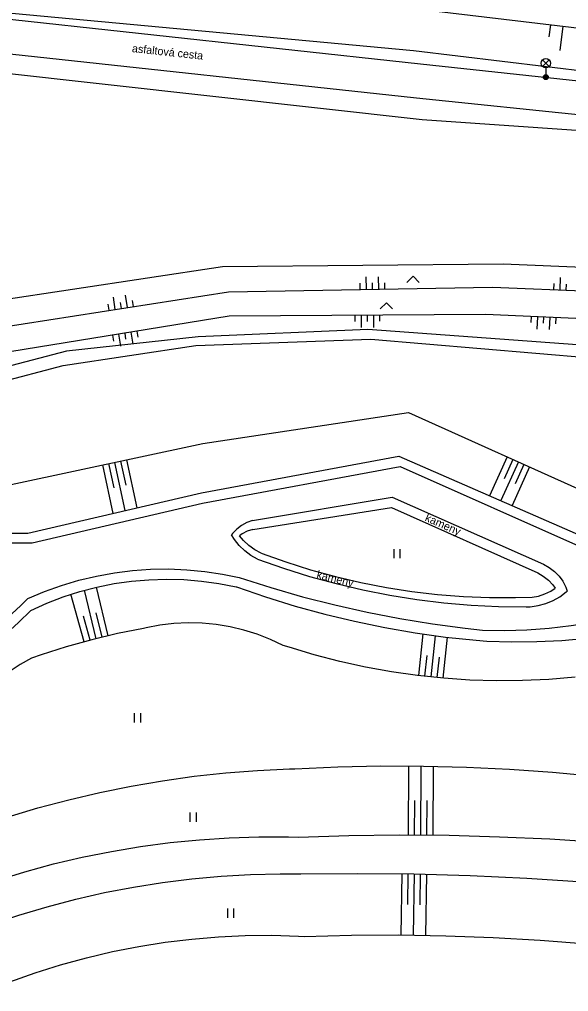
# Model space of a CAD drawing. Extents: x -539515 to -538098, y -1182060 to -1180157.
# Drawn here: x -539107.2 to -539062.6, y -1180672.5 to -1180593.5 of the extents above; entities that cross this region are included whole.
import ezdxf

# ---------------------------------------------------------------- set-up
doc = ezdxf.new("R2010")
doc.units = 0
for name, color, linetype in [('Vrstva 11', 7, 'Continuous'), ('Vrstva 14', 7, 'Continuous'), ('Vrstva 15', 7, 'Continuous'), ('Vrstva 23', 7, 'Continuous'), ('Vrstva 33', 7, 'Continuous'), ('Vrstva 36', 7, 'Continuous'), ('Vrstva 40', 7, 'Continuous'), ('Vrstva 7', 7, 'Continuous')]:
    doc.layers.add(name, color=color, linetype=linetype)

msp = doc.modelspace()

# ---------------------------------------------------------------- linework, layer by layer
at = {"layer": 'Vrstva 11'}
for p, q in [((-539074.64, -1180597.18), (-539112.17, -1180593.09)), ((-539112.83, -1180595.81), (-539074.96, -1180599.89)), ((-539054.31, -1180599.35), (-539074.64, -1180597.18)), ((-539074.96, -1180599.89), (-539054.78, -1180602)), ((-539092.4, -1180631.97), (-539076.4, -1180628.99)), ((-539076.4, -1180628.99), (-539061.02, -1180635.69)), ((-539106.5, -1180635.23), (-539092.4, -1180631.97)), ((-539088.24, -1180634.94), (-539076.99, -1180633.16)), ((-539076.99, -1180633.16), (-539065.12, -1180638.46)), ((-539071.137, -1180640.379), (-539069.032, -1180640.464)), ((-539070.107, -1180643.938), (-539069.26, -1180644.01))]:
    msp.add_line(p, q, dxfattribs=at)
for points in [[(-539110.787, -1180635.347), (-539108.373, -1180635.25), (-539106.5, -1180635.23)], [(-539088.24, -1180634.94), (-539088.684, -1180635.08), (-539089.098, -1180635.294), (-539089.32, -1180635.45)], [(-539087.55, -1180636.86), (-539088.076, -1180636.586), (-539088.56, -1180636.244), (-539088.994, -1180635.84), (-539089.32, -1180635.45)], [(-539087.55, -1180636.86), (-539085.567, -1180637.571), (-539083.559, -1180638.205), (-539081.528, -1180638.764), (-539079.477, -1180639.244)], [(-539065.12, -1180638.46), (-539064.664, -1180638.723), (-539064.254, -1180639.051), (-539063.898, -1180639.438), (-539063.71, -1180639.7)], [(-539106.26, -1180641.51), (-539104.961, -1180640.925), (-539103.632, -1180640.415), (-539102.275, -1180639.979), (-539100.897, -1180639.621), (-539099.5, -1180639.34), (-539098.09, -1180639.139), (-539096.671, -1180639.016)], [(-539096.671, -1180639.016), (-539095.248, -1180638.974), (-539093.824, -1180639.012), (-539092.404, -1180639.129), (-539090.994, -1180639.326), (-539089.596, -1180639.602), (-539089.56, -1180639.61)], [(-539079.477, -1180639.244), (-539077.39, -1180639.65), (-539075.329, -1180639.97), (-539073.237, -1180640.214), (-539071.137, -1180640.379)], [(-539089.56, -1180639.61), (-539087.198, -1180640.422), (-539084.811, -1180641.157), (-539082.402, -1180641.816), (-539079.972, -1180642.398)], [(-539065.58, -1180640.43), (-539065.052, -1180640.343), (-539064.544, -1180640.179), (-539064.065, -1180639.941), (-539063.71, -1180639.7)], [(-539069.032, -1180640.464), (-539066.926, -1180640.469), (-539065.58, -1180640.43)], [(-539108.589, -1180643.719), (-539107.25, -1180642.492), (-539106.26, -1180641.51)], [(-539079.972, -1180642.398), (-539077.526, -1180642.901), (-539075.065, -1180643.326), (-539072.591, -1180643.671), (-539070.107, -1180643.938)], [(-539069.26, -1180644.01), (-539067.226, -1180644.068), (-539065.192, -1180644.045), (-539063.16, -1180643.943), (-539061.134, -1180643.761), (-539059.75, -1180643.59)]]:
    msp.add_lwpolyline(points, dxfattribs=at)
at = {"layer": 'Vrstva 14'}
for p, q in [((-539111.57, -1180592.67), (-539075.21, -1180596.06)), ((-539074.94, -1180592.67), (-539053.86, -1180595.19)), ((-539075.21, -1180596.06), (-539053.61, -1180598.65)), ((-539090.7, -1180613.6), (-539067.91, -1180613.38)), ((-539067.91, -1180613.38), (-539058.95, -1180613.76)), ((-539112.18, -1180616.85), (-539090.7, -1180613.6)), ((-539111.72, -1180619), (-539090.21, -1180615.64)), ((-539090.21, -1180615.64), (-539068.78, -1180615.26)), ((-539068.78, -1180615.26), (-539059.32, -1180615.67)), ((-539090.16, -1180617.63), (-539111.3, -1180621.05)), ((-539069.36, -1180617.48), (-539090.16, -1180617.63)), ((-539059.55, -1180617.93), (-539069.36, -1180617.48)), ((-539078.9, -1180618.72), (-539092.66, -1180619.3)), ((-539060.45, -1180620.07), (-539078.9, -1180618.72)), ((-539092.66, -1180619.3), (-539103.35, -1180620.47)), ((-539103.35, -1180620.47), (-539111.51, -1180622.59)), ((-539092.3, -1180627.95), (-539075.6, -1180625.44)), ((-539075.6, -1180625.44), (-539059.63, -1180632.63)), ((-539107.85, -1180631.3), (-539092.3, -1180627.95)), ((-539092.31, -1180632.81), (-539076.27, -1180629.83)), ((-539076.27, -1180629.83), (-539061.33, -1180636.49)), ((-539088.25, -1180634.22), (-539076.94, -1180632.33)), ((-539076.94, -1180632.33), (-539064.64, -1180637.77)), ((-539106.15, -1180636.02), (-539092.31, -1180632.81)), ((-539070.509, -1180641.074), (-539068.287, -1180641.183)), ((-539079.093, -1180646.116), (-539081.18, -1180645.657)), ((-539090.433, -1180654.698), (-539087.851, -1180654.5)), ((-539070.886, -1180654.23), (-539067.403, -1180654.395)), ((-539100.66, -1180656.283), (-539098.122, -1180655.769)), ((-539092.563, -1180660.126), (-539090.163, -1180659.971)), ((-539068.211, -1180659.878), (-539064.135, -1180660.067)), ((-539104.415, -1180662.093), (-539102.074, -1180661.542)), ((-539090.801, -1180663.078), (-539088.412, -1180662.94)), ((-539066.013, -1180663.244), (-539061.438, -1180663.532)), ((-539102.606, -1180664.956), (-539100.273, -1180664.423)), ((-539091.034, -1180668.008), (-539088.865, -1180667.908)), ((-539068.732, -1180668.064), (-539064.906, -1180668.287)), ((-539101.743, -1180669.7), (-539099.629, -1180669.204))]:
    msp.add_line(p, q, dxfattribs=at)
for points in [[(-539088.25, -1180634.22), (-539088.717, -1180634.376), (-539089.153, -1180634.606), (-539089.546, -1180634.904), (-539089.886, -1180635.261), (-539089.97, -1180635.37)], [(-539087.85, -1180637.36), (-539088.393, -1180637.053), (-539088.892, -1180636.68), (-539089.339, -1180636.245), (-539089.727, -1180635.757), (-539089.97, -1180635.37)], [(-539110.494, -1180636.122), (-539108.083, -1180636.033), (-539106.15, -1180636.02)], [(-539087.85, -1180637.36), (-539085.751, -1180638.095), (-539083.626, -1180638.754), (-539081.479, -1180639.337), (-539079.313, -1180639.842)], [(-539064.64, -1180637.77), (-539064.177, -1180638.022), (-539063.756, -1180638.341), (-539063.389, -1180638.72), (-539063.084, -1180639.15), (-539062.846, -1180639.621), (-539062.73, -1180639.95)], [(-539106.5, -1180640.54), (-539105.144, -1180639.972), (-539103.758, -1180639.478), (-539102.348, -1180639.061), (-539100.918, -1180638.72), (-539099.471, -1180638.458), (-539098.011, -1180638.275)], [(-539098.011, -1180638.275), (-539096.544, -1180638.172), (-539095.074, -1180638.149), (-539093.605, -1180638.205), (-539092.14, -1180638.342), (-539090.686, -1180638.557), (-539089.34, -1180638.83)], [(-539089.34, -1180638.83), (-539086.778, -1180639.652), (-539084.193, -1180640.398), (-539081.586, -1180641.066)], [(-539079.313, -1180639.842), (-539077.13, -1180640.268), (-539074.933, -1180640.616), (-539072.725, -1180640.885), (-539070.509, -1180641.074)], [(-539065.72, -1180641.21), (-539065.086, -1180641.121), (-539064.468, -1180640.954), (-539063.876, -1180640.711), (-539063.319, -1180640.396), (-539062.805, -1180640.015), (-539062.73, -1180639.95)], [(-539108.46, -1180642.413), (-539107.089, -1180641.127), (-539106.5, -1180640.54)], [(-539081.586, -1180641.066), (-539078.961, -1180641.656), (-539076.32, -1180642.169), (-539073.664, -1180642.602)], [(-539068.287, -1180641.183), (-539066.063, -1180641.213), (-539065.72, -1180641.21)], [(-539094.635, -1180642.572), (-539095.771, -1180642.705), (-539096.895, -1180642.918), (-539097.12, -1180642.97)], [(-539085.78, -1180644.35), (-539086.813, -1180643.86), (-539087.878, -1180643.443), (-539088.97, -1180643.102), (-539090.082, -1180642.838), (-539091.211, -1180642.652), (-539092.35, -1180642.546), (-539093.493, -1180642.519), (-539094.635, -1180642.572)], [(-539073.664, -1180642.602), (-539070.997, -1180642.956), (-539069.6, -1180643.11)], [(-539069.6, -1180643.11), (-539067.796, -1180643.139), (-539065.993, -1180643.089), (-539064.194, -1180642.958), (-539062.403, -1180642.748), (-539060.622, -1180642.459)], [(-539097.12, -1180642.97), (-539099.224, -1180643.394), (-539101.31, -1180643.896), (-539103.376, -1180644.475), (-539105.419, -1180645.131), (-539106.19, -1180645.4)], [(-539081.18, -1180645.657), (-539083.249, -1180645.121), (-539085.296, -1180644.507), (-539085.78, -1180644.35)], [(-539106.19, -1180645.4), (-539107.122, -1180645.915), (-539108.012, -1180646.498), (-539108.856, -1180647.146), (-539109.649, -1180647.856), (-539110.386, -1180648.623), (-539111.063, -1180649.444), (-539111.24, -1180649.68)], [(-539070.617, -1180647.161), (-539072.749, -1180647.019), (-539074.875, -1180646.797), (-539076.99, -1180646.496), (-539079.093, -1180646.116)], [(-539062.08, -1180646.93), (-539064.21, -1180647.108), (-539066.344, -1180647.205), (-539068.481, -1180647.223), (-539070.617, -1180647.161)], [(-539087.851, -1180654.5), (-539085.265, -1180654.382), (-539084.83, -1180654.37)], [(-539084.83, -1180654.37), (-539081.346, -1180654.215), (-539077.86, -1180654.14)], [(-539077.86, -1180654.14), (-539074.373, -1180654.145), (-539070.886, -1180654.23)], [(-539067.403, -1180654.395), (-539063.924, -1180654.64), (-539060.452, -1180654.965)], [(-539098.122, -1180655.769), (-539095.571, -1180655.333), (-539093.007, -1180654.976), (-539090.433, -1180654.698)], [(-539108.159, -1180658.294), (-539105.68, -1180657.546), (-539103.18, -1180656.876), (-539100.66, -1180656.283)], [(-539090.163, -1180659.971), (-539087.759, -1180659.896), (-539085.353, -1180659.9), (-539084.53, -1180659.92)], [(-539084.53, -1180659.92), (-539080.451, -1180659.79), (-539076.371, -1180659.739)], [(-539076.371, -1180659.739), (-539072.29, -1180659.769), (-539068.211, -1180659.878)], [(-539064.135, -1180660.067), (-539060.063, -1180660.337), (-539055.997, -1180660.686)], [(-539102.074, -1180661.542), (-539099.715, -1180661.07), (-539097.342, -1180660.676), (-539094.957, -1180660.361), (-539092.563, -1180660.126)], [(-539113.56, -1180665.063), (-539111.312, -1180664.207), (-539109.037, -1180663.426), (-539106.737, -1180662.721), (-539104.415, -1180662.093)], [(-539100.273, -1180664.423), (-539097.923, -1180663.968), (-539095.559, -1180663.592), (-539093.185, -1180663.295), (-539090.801, -1180663.078)], [(-539088.412, -1180662.94), (-539086.019, -1180662.883), (-539084.34, -1180662.89)], [(-539084.34, -1180662.89), (-539079.757, -1180662.858), (-539075.173, -1180662.907)], [(-539075.173, -1180662.907), (-539070.591, -1180663.035), (-539066.013, -1180663.244)], [(-539111.722, -1180667.859), (-539109.481, -1180667.019), (-539107.213, -1180666.255), (-539104.92, -1180665.567), (-539102.606, -1180664.956)], [(-539088.865, -1180667.908), (-539086.694, -1180667.887), (-539084.523, -1180667.947), (-539084.06, -1180667.97)], [(-539084.06, -1180667.97), (-539080.228, -1180667.873), (-539076.395, -1180667.857)], [(-539076.395, -1180667.857), (-539072.563, -1180667.92), (-539068.732, -1180668.064)], [(-539099.629, -1180669.204), (-539097.498, -1180668.787), (-539095.353, -1180668.448), (-539093.198, -1180668.188), (-539091.034, -1180668.008)], [(-539064.906, -1180668.287), (-539061.084, -1180668.59), (-539057.271, -1180668.973)], [(-539109.973, -1180672.451), (-539107.955, -1180671.65), (-539105.908, -1180670.924), (-539103.837, -1180670.274), (-539101.743, -1180669.7)]]:
    msp.add_lwpolyline(points, dxfattribs=at)
at = {"layer": 'Vrstva 15'}
for p, q in [((-539064.083, -1180593.968), (-539064.202, -1180594.961)), ((-539063.09, -1180594.086), (-539063.327, -1180596.072)), ((-539079.516, -1180615.451), (-539079.525, -1180614.951)), ((-539079.016, -1180615.442), (-539079.034, -1180614.442)), ((-539078.516, -1180615.433), (-539078.525, -1180614.933)), ((-539078.016, -1180615.424), (-539078.034, -1180614.424)), ((-539077.516, -1180615.415), (-539077.525, -1180614.915)), ((-539063.807, -1180615.476), (-539063.785, -1180614.976)), ((-539063.308, -1180615.497), (-539063.264, -1180614.498)), ((-539062.808, -1180615.519), (-539062.786, -1180615.019)), ((-539099.89, -1180617.152), (-539099.967, -1180616.658)), ((-539099.396, -1180617.075), (-539099.55, -1180616.087)), ((-539098.902, -1180616.998), (-539098.979, -1180616.504)), ((-539098.408, -1180616.921), (-539098.562, -1180615.933)), ((-539097.914, -1180616.844), (-539097.991, -1180616.35)), ((-539079.951, -1180617.556), (-539079.947, -1180618.056)), ((-539079.451, -1180617.553), (-539079.444, -1180618.553)), ((-539078.951, -1180617.549), (-539078.947, -1180618.049)), ((-539078.451, -1180617.545), (-539078.444, -1180618.545)), ((-539077.951, -1180617.542), (-539077.947, -1180618.042)), ((-539065.64, -1180617.65), (-539065.663, -1180618.15)), ((-539065.14, -1180617.673), (-539065.186, -1180618.672)), ((-539064.641, -1180617.696), (-539064.664, -1180618.195)), ((-539064.142, -1180617.719), (-539064.187, -1180618.718)), ((-539063.642, -1180617.742), (-539063.665, -1180618.241)), ((-539098.636, -1180619.001), (-539098.556, -1180619.495)), ((-539098.142, -1180618.921), (-539097.983, -1180619.908)), ((-539097.649, -1180618.841), (-539097.569, -1180619.335)), ((-539099.623, -1180619.161), (-539099.543, -1180619.654)), ((-539099.13, -1180619.081), (-539098.97, -1180620.068)), ((-539098.485, -1180629.282), (-539097.644, -1180633.183)), ((-539067.598, -1180629.042), (-539069.022, -1180632.204)), ((-539067.143, -1180629.248), (-539067.853, -1180630.826)), ((-539100.44, -1180629.704), (-539099.593, -1180633.633)), ((-539099.951, -1180629.598), (-539099.529, -1180631.559)), ((-539099.462, -1180629.493), (-539098.619, -1180633.408)), ((-539098.974, -1180629.388), (-539098.553, -1180631.341)), ((-539066.687, -1180629.453), (-539068.105, -1180632.603)), ((-539065.775, -1180629.863), (-539067.188, -1180633.003)), ((-539066.231, -1180629.658), (-539066.939, -1180631.231)), ((-539101.919, -1180644.066), (-539103.002, -1180640.202)), ((-539100.953, -1180643.81), (-539101.899, -1180639.873)), ((-539099.98, -1180643.576), (-539100.93, -1180639.629)), ((-539100.467, -1180643.693), (-539100.941, -1180641.719)), ((-539101.438, -1180643.931), (-539101.981, -1180641.992)), ((-539074.766, -1180646.808), (-539074.413, -1180643.424)), ((-539073.772, -1180646.912), (-539073.422, -1180643.564)), ((-539072.777, -1180647.016), (-539072.43, -1180643.691)), ((-539074.269, -1180646.86), (-539074.093, -1180645.178)), ((-539073.274, -1180646.964), (-539073.1, -1180645.297)), ((-539075.605, -1180659.745), (-539075.565, -1180654.135)), ((-539074.605, -1180659.752), (-539074.565, -1180654.143)), ((-539073.605, -1180659.759), (-539073.565, -1180654.158)), ((-539075.105, -1180659.748), (-539075.085, -1180656.943)), ((-539074.105, -1180659.755), (-539074.085, -1180656.952)), ((-539076.202, -1180667.86), (-539076.119, -1180662.89)), ((-539075.66, -1180665.384), (-539075.618, -1180662.9)), ((-539075.202, -1180667.877), (-539075.12, -1180662.908)), ((-539074.661, -1180665.402), (-539074.62, -1180662.919)), ((-539074.202, -1180667.893), (-539074.12, -1180662.929))]:
    msp.add_line(p, q, dxfattribs=at)
at = {"layer": 'Vrstva 23'}
for p, q in [((-539113.73, -1180597.28), (-539074.49, -1180601.67)), ((-539074.49, -1180601.67), (-539054.77, -1180603.03))]:
    msp.add_line(p, q, dxfattribs=at)
at = {"layer": 'Vrstva 33'}
for p, q in [((-539064.725, -1180597.36), (-539064.195, -1180596.83)), ((-539064.725, -1180596.83), (-539064.195, -1180597.36)), ((-539064.46, -1180597.47), (-539064.46, -1180598.22))]:
    msp.add_line(p, q, dxfattribs=at)
for centre, radius in [((-539064.46, -1180597.095), 0.375), ((-539064.46, -1180598.22), 0.2), ((-539064.46, -1180598.22), 0.145), ((-539064.46, -1180598.22), 0.0876)]:
    msp.add_circle(centre, radius, dxfattribs=at)
at = {"layer": 'Vrstva 36'}
for p, q in [((-539076.771, -1180637.279), (-539076.771, -1180636.529)), ((-539076.271, -1180637.279), (-539076.271, -1180636.529)), ((-539097.825, -1180650.601), (-539097.825, -1180649.851)), ((-539097.325, -1180650.601), (-539097.325, -1180649.851)), ((-539093.317, -1180658.67), (-539093.317, -1180657.92)), ((-539092.817, -1180658.67), (-539092.817, -1180657.92)), ((-539090.27, -1180666.459), (-539090.27, -1180665.709)), ((-539089.77, -1180666.459), (-539089.77, -1180665.709))]:
    msp.add_line(p, q, dxfattribs=at)
for points in [[(-539075.733, -1180614.881), (-539075.233, -1180614.381), (-539074.733, -1180614.881)], [(-539077.894, -1180617.042), (-539077.394, -1180616.542), (-539076.894, -1180617.042)]]:
    msp.add_lwpolyline(points, dxfattribs=at)
at = {"layer": 'Vrstva 7'}
for p, q in [((-539092.87, -1180620.01), (-539078.65, -1180619.49)), ((-539078.65, -1180619.49), (-539060.23, -1180621.06)), ((-539103.64, -1180621.63), (-539092.87, -1180620.01)), ((-539111.29, -1180623.66), (-539103.64, -1180621.63))]:
    msp.add_line(p, q, dxfattribs=at)

# ---------------------------------------------------------------- texts
at = {"layer": 'Vrstva 40'}
for s, rotation, p in [('asfaltová cesta', 353.85084, (-539098.067, -1180596.189)), ('kameny', 336.13447, (-539074.322, -1180634.214)), ('kameny', 345.953, (-539083.106, -1180638.885))]:
    msp.add_text(s, height=0.65, rotation=rotation, dxfattribs=at).set_placement(p)

doc.saveas('drawing.dxf')
